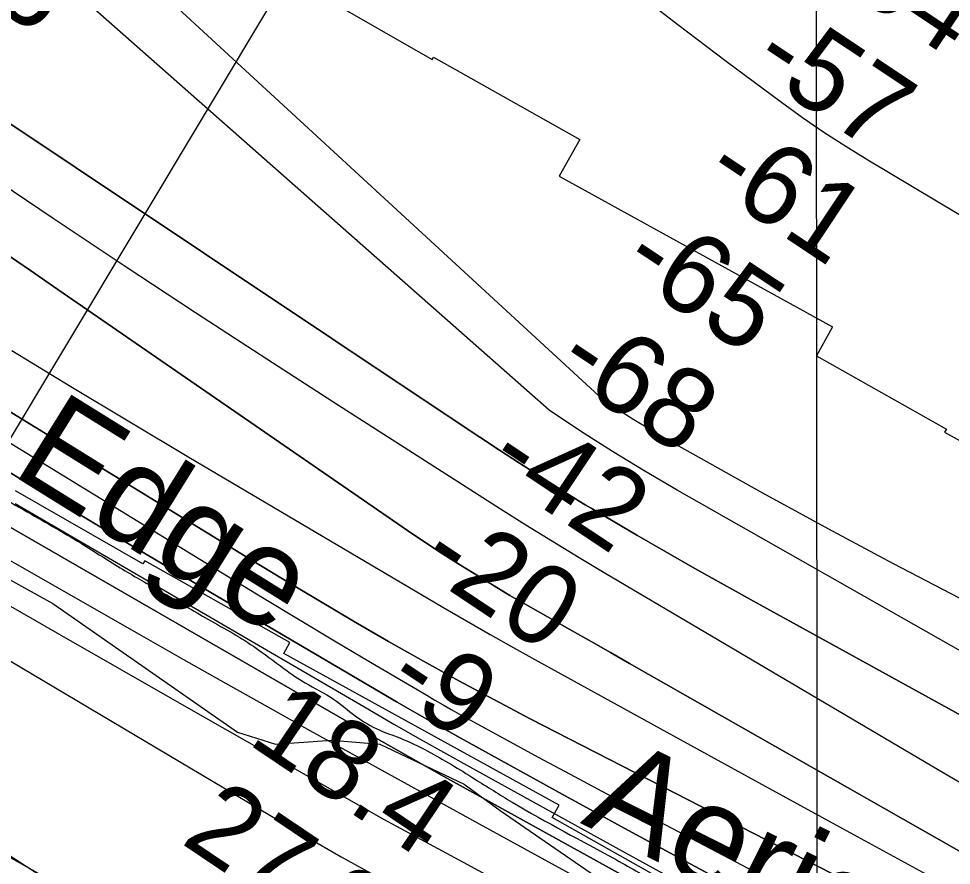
# Model space of a CAD drawing. Extents: x 3297772 to 3335630, y 634068 to 659439.
# Drawn here: x 3316993 to 3317770, y 647278 to 647984 of the extents above; entities that cross this region are included whole.
import ezdxf

# ---------------------------------------------------------------- set-up
doc = ezdxf.new("R2010")
doc.units = 0
for name, color, linetype in [('V-GRID-MAJR', 7, 'Continuous'), ('V-RIVR-EDGE', 7, 'Continuous'), ('V-RIVR-IDEN', 7, 'Continuous'), ('V-RIVR-RANG', 7, 'Continuous'), ('V-RRAP-RVMT', 7, 'Continuous'), ('V-SITE-VEGE', 7, 'Continuous'), ('V-TOPO-DPTH', 7, 'Continuous'), ('V-TOPO-MAJR', 7, 'Continuous'), ('V-TOPO-MINR', 7, 'Continuous'), ('V-TOPO-WATR', 7, 'Continuous')]:
    doc.layers.add(name, color=color, linetype=linetype)

msp = doc.modelspace()

# ---------------------------------------------------------------- linework, layer by layer
at = {"layer": 'V-GRID-MAJR'}
msp.add_spline([(3317666.39, 639462.6), (3317663.31, 642489.82), (3317657.14, 648551.17), (3317650.97, 654612.53), (3317647.88, 657646.67)], degree=3, dxfattribs=at)
at = {"layer": 'V-RIVR-EDGE'}
msp.add_spline([(3314761.96, 649274.13), (3314790.41, 649247.37), (3314813.75, 649224.65), (3314842.19, 649196.8), (3314862.25, 649176.28), (3314886.68, 649152.09), (3314900.17, 649138.17), (3314917.68, 649122.77), (3314932.63, 649107.75), (3314956.32, 649080.27), (3314980.03, 649058.28), (3315004.47, 649036.65), (3315016.5, 649023.47), (3315033.99, 649001.49), (3315053.68, 648981.34), (3315075.92, 648956.42), (3315089.04, 648943.6), (3315090.5, 648939.21), (3315095.23, 648931.52), (3315116.02, 648911.73), (3315165.62, 648868.83), (3315188.61, 648851.6), (3315212.7, 648837.28), (3315236.05, 648818.95), (3315259.03, 648798.78), (3315272.17, 648788.15), (3315288.96, 648777.87), (3315298.45, 648775.29), (3315308.31, 648771.25), (3315320.36, 648764.64), (3315332.04, 648756.2), (3315345.54, 648749.22), (3315365.99, 648738.57), (3315396.29, 648721.68), (3315420.02, 648711.02), (3315449.6, 648697.42), (3315476.26, 648687.12), (3315490.87, 648684.89), (3315496.72, 648684.15), (3315504.02, 648679.38), (3315514.6, 648672.04), (3315516.78, 648666.91), (3315520.77, 648653.38), (3315526.95, 648639.84), (3315536.79, 648627.02), (3315542.99, 648621.52), (3315546.65, 648621.15), (3315552.49, 648618.57), (3315560.15, 648612.71), (3315568.54, 648604.64), (3315578.02, 648595.85), (3315592.98, 648584.84), (3315611.6, 648575.66), (3315624.38, 648570.14), (3315634.97, 648566.83), (3315640.81, 648563.52), (3315648.49, 648562.41), (3315656.17, 648563.12), (3315662.38, 648563.84), (3315671.15, 648560.89), (3315676.25, 648556.12), (3315679.17, 648552.83), (3315684.29, 648552.08), (3315687.94, 648550.98), (3315695.94, 648534.87), (3315725.4, 648474.85), (3315731.95, 648461.31), (3315736.69, 648455.81), (3315746.53, 648446.65), (3315756.75, 648438.22), (3315765.49, 648425.77), (3315772.76, 648408.94), (3315789.52, 648388.06), (3315803.72, 648364.63), (3315814.28, 648346.69), (3315829.95, 648328.37), (3315850.74, 648307.49), (3315869.69, 648285.51), (3315901.78, 648253.62), (3315937.52, 648219.54), (3315960.49, 648195.36), (3315980.91, 648175.57), (3315989.31, 648173.35), (3316000.63, 648165.28), (3316008.65, 648158.32), (3316031.64, 648140.71), (3316054.63, 648124.21), (3316085.29, 648105.49), (3316118.5, 648083.11), (3316140.03, 648068.8), (3316157.19, 648061.81), (3316170.34, 648056.66), (3316187.12, 648044.92), (3316195.52, 648041.24), (3316205.38, 648037.93), (3316215.24, 648033.15), (3316238.61, 648020.67), (3316243.71, 648016.63), (3316255.02, 648007.47), (3316268.9, 648000.12), (3316287.88, 647988.38), (3316303.58, 647982.86), (3316316.73, 647978.44), (3316339.37, 647969.97), (3316356.17, 647962.25), (3316375.52, 647951.24), (3316396.32, 647938.03), (3316428.44, 647920.4), (3316474.07, 647891.41), (3316489.4, 647882.24), (3316507.65, 647873.42), (3316517.51, 647867.91), (3316537.95, 647856.89), (3316563.51, 647842.94), (3316578.83, 647832.3), (3316609.5, 647815.04), (3316632.86, 647802.19), (3316646.72, 647790.82), (3316669.34, 647772.49), (3316682.11, 647762.22), (3316696.35, 647755.24), (3316758.75, 647713.78), (3316797.81, 647691.02), (3316819.71, 647676.71), (3316836.86, 647665.7), (3316864.97, 647650.65), (3316895.64, 647634.12), (3316912.43, 647623.11), (3316940.9, 647606.59), (3316996.75, 647574.65), (3317044.57, 647546.75), (3317079.24, 647525.1), (3317111.36, 647506.38), (3317148.23, 647484.72), (3317188.38, 647460.86), (3317213.92, 647442.15), (3317231.44, 647430.41), (3317255.17, 647416.83), (3317274.14, 647402.16), (3317293.12, 647391.14), (3317310.28, 647384.52), (3317333.65, 647373.5), (3317372.71, 647350.37), (3317404.1, 647330.92), (3317490.98, 647282.82), (3317527.85, 647261.52), (3317547.19, 647249.78), (3317572.38, 647235.83), (3317600.86, 647222.6), (3317628.97, 647207.9), (3317656.71, 647189.92), (3317738.1, 647140.37), (3317755.27, 647133.39), (3317770.25, 647129.33), (3317784.85, 647122.71), (3317816.97, 647104.72), (3317840.71, 647094.79), (3317860.06, 647086.34), (3317887.44, 647070.92), (3317915.19, 647055.49), (3317952.07, 647039.68), (3317972.88, 647031.59), (3318008.3, 647014.32), (3318036.78, 647000.36), (3318074.38, 646981.62), (3318112.35, 646961.06), (3318142.65, 646943.44), (3318179.16, 646929.09), (3318205.1, 646919.89), (3318226.27, 646909.6), (3318257.67, 646892.34), (3318275.56, 646883.53), (3318288.34, 646879.47), (3318295.65, 646878.72), (3318317.19, 646868.8), (3318334.34, 646857.06), (3318347.84, 646845.7), (3318357.33, 646839.46), (3318416.47, 646806.41), (3318459.18, 646781.45), (3318477.06, 646771.9), (3318502.98, 646757.21), (3318530, 646743.26), (3318562.13, 646728.56), (3318605.95, 646708.71), (3318643.93, 646694.36), (3318672.78, 646684.05), (3318689.95, 646679.62), (3318708.95, 646676.28), (3318727.21, 646668.56), (3318754.96, 646656.8), (3318823.61, 646624.46), (3318845.88, 646613.07), (3318855.73, 646607.93), (3318871.06, 646596.56), (3318891.87, 646586.27), (3318910.49, 646578.55), (3318938.61, 646566.78), (3318967.1, 646557.57), (3318997.78, 646547.63), (3319022.25, 646539.16), (3319054.39, 646528.11), (3319074.84, 646519.66), (3319089.46, 646516.33), (3319112.47, 646508.23), (3319131.82, 646500.14), (3319166.88, 646486.53), (3319188.43, 646478.8), (3319196.47, 646478.41), (3319208.52, 646474.73), (3319216.19, 646471.42), (3319227.88, 646467), (3319243.95, 646462.21), (3319256.73, 646456.33), (3319262.2, 646449.74), (3319272.42, 646444.6), (3319289.22, 646438.34), (3319307.11, 646430.25), (3319322.08, 646420.71), (3319337.4, 646408.98), (3319358.2, 646395.03), (3319379.01, 646382.55), (3319389.6, 646379.97), (3319400.56, 646376.29), (3319407.49, 646370.42), (3319419.9, 646362.71), (3319436.33, 646355), (3319463.35, 646343.96), (3319503.52, 646327.78), (3319544.44, 646316.71), (3319579.51, 646307.12), (3319606.17, 646299.38), (3319635.03, 646290.9), (3319681.43, 646280.92), (3319730.75, 646269.46), (3319772.77, 646260.58), (3319801.26, 646254.66), (3319808.94, 646254.65), (3319821.73, 646251.32), (3319836.34, 646248), (3319850.96, 646245.77), (3319868.14, 646245.36), (3319890.79, 646242.38), (3319906.87, 646237.95), (3319922.21, 646232.07), (3319930.98, 646230.95), (3319937.92, 646232.03), (3319943.77, 646231.28), (3319960.57, 646225.03), (3319978.84, 646220.6), (3319994.55, 646217.63), (3320020.12, 646210.62), (3320049.71, 646202.51), (3320078.21, 646196.59), (3320106.71, 646192.13), (3320126.8, 646188.06), (3320144.34, 646184), (3320162.97, 646178.1), (3320179.77, 646173.67), (3320196.59, 646173.27), (3320205.36, 646171.42), (3320223.26, 646166.62), (3320274.75, 646148.95), (3320298.86, 646141.21), (3320341.6, 646127.21), (3320376.3, 646115.8), (3320397.48, 646108.07), (3320422.68, 646098.5), (3320444.95, 646088.58), (3320487.3, 646068.37), (3320513.95, 646053.68), (3320559.94, 646025.78), (3320596.07, 646001.2), (3320629.65, 645979.55), (3320649.72, 645963.78), (3320673.08, 645949.83), (3320682.93, 645941.77), (3320711.02, 645921.23)], degree=3, dxfattribs=at)
at = {"layer": 'V-RIVR-RANG'}
msp.add_line((3316786.2, 647301.41), (3317331.23, 648210.56), dxfattribs=at)
at = {"layer": 'V-RRAP-RVMT'}
for p, q in [((3317233.89, 648009.49), (3317337.23, 647949.98)), ((3317337.23, 647949.98), (3317338.44, 647952.09)), ((3317338.44, 647952.09), (3317460.56, 647883.26)), ((3317460.56, 647883.26), (3317443.28, 647852.74)), ((3317443.28, 647852.74), (3317670.99, 647727.11)), ((3317670.99, 647727.11), (3317657.73, 647703.09)), ((3317657.73, 647703.09), (3317766.03, 647641.91)), ((3317766.03, 647641.91), (3317764.51, 647639.25)), ((3317764.51, 647639.25), (3317881.5, 647575.47)), ((3317096.06, 647529.57), (3316990.01, 647590.44)), ((3317097.74, 647532.15), (3317096.06, 647529.57)), ((3317218.56, 647464.06), (3317097.74, 647532.15)), ((3317213.57, 647455), (3317218.56, 647464.06)), ((3317443.1, 647328.34), (3317213.57, 647455)), ((3317437.39, 647318.29), (3317443.1, 647328.34)), ((3317552.24, 647253.52), (3317437.39, 647318.29))]:
    msp.add_line(p, q, dxfattribs=at)
at = {"layer": 'V-SITE-VEGE'}
for points in [[(3316068, 648060.11), (3316195.08, 647973.13), (3316287.04, 647936.33), (3316375.67, 647874.44), (3316516.13, 647789.14), (3316658.26, 647687.1), (3316815.44, 647610.16), (3317021.11, 647496.42), (3317174.95, 647389.37), (3317206.71, 647379.33), (3317253.54, 647382.68), (3317293.66, 647379.33), (3317363.9, 647345.88), (3317393.99, 647324.13), (3317485.96, 647260.57), (3317584.61, 647205.38), (3317688.29, 647150.18), (3317818.71, 647081.6)], [(3319033.25, 646305.02), (3318778.17, 646400.43), (3318532.62, 646491.06), (3318380.04, 646553.08), (3318122.58, 646674.72), (3317562.35, 646970.49), (3317259.58, 647130.3), (3316840, 647366.43), (3316613.52, 647514.31)]]:
    msp.add_lwpolyline(points, dxfattribs=at)
at = {"layer": 'V-TOPO-DPTH'}
for points in [[(3316644.26, 648067.85), (3316863.16, 647923.62), (3316883.26, 647910.34), (3316903.33, 647897.03), (3316923.36, 647883.66), (3316943.37, 647870.25), (3317021.42, 647817.83), (3317080.58, 647778.39), (3317139.9, 647739.21), (3317199.49, 647700.44), (3317259.26, 647661.94), (3317393.47, 647576.13), (3317415.49, 647562.22), (3317437.61, 647548.46), (3317459.87, 647534.95), (3317482.24, 647521.59), (3317764.89, 647354.77), (3317826.42, 647318.94)], [(3316644.26, 648067.85), (3316863.16, 647923.62), (3316883.26, 647910.34), (3316903.33, 647897.03), (3316923.36, 647883.66), (3316943.37, 647870.25), (3317021.42, 647817.83), (3317080.58, 647778.39), (3317139.9, 647739.21), (3317199.49, 647700.44), (3317259.26, 647661.94), (3317393.47, 647576.13), (3317415.49, 647562.22), (3317437.61, 647548.46), (3317459.87, 647534.95), (3317482.24, 647521.59), (3317764.89, 647354.77), (3317826.42, 647318.94)], [(3317781.49, 647112.61), (3317721.45, 647145.57), (3317661.46, 647178.62), (3317376.76, 647335.99), (3317347.13, 647352.47), (3317317.56, 647369.06), (3317288.08, 647385.8), (3317258.67, 647402.65), (3316840.07, 647643.91), (3316828.18, 647650.79), (3316816.31, 647657.71), (3316804.48, 647664.68), (3316792.66, 647671.68), (3316771.02, 647684.56), (3316770.04, 647685.15), (3316767.1, 647686.93), (3316159.87, 648060.05)], [(3317780.6, 647215), (3317419.17, 647400.55), (3317389.33, 647416.15), (3317359.64, 647432.04), (3317330.19, 647448.37), (3317300.9, 647464.99), (3317271.8, 647481.94), (3317242.78, 647499.05), (3317213.91, 647516.39), (3317185.13, 647533.88), (3316889.45, 647715.22), (3316852.86, 647737.61), (3316816.22, 647759.94), (3316779.54, 647782.19), (3316742.82, 647804.39), (3316384.97, 648020.14)], [(3316384.97, 648020.14), (3316742.82, 647804.39), (3316779.54, 647782.19), (3316816.22, 647759.94), (3316852.86, 647737.61), (3316889.45, 647715.22), (3317185.13, 647533.88), (3317213.91, 647516.39), (3317242.78, 647499.05), (3317271.8, 647481.94), (3317300.9, 647464.99), (3317330.19, 647448.37), (3317359.64, 647432.04), (3317389.33, 647416.15), (3317419.17, 647400.55), (3317780.6, 647215)], [(3318159.1, 647193.66), (3317605.18, 647498.48), (3317580.78, 647512.03), (3317556.46, 647525.71), (3317532.24, 647539.58), (3317508.1, 647553.58), (3317469.89, 647575.93), (3317464.92, 647578.88), (3317459.97, 647581.86), (3317455.06, 647584.9), (3317450.17, 647587.98), (3317426.69, 647602.97), (3317410.12, 647613.62), (3317393.58, 647624.34), (3317377.11, 647635.16), (3317360.69, 647646.05), (3316933.22, 647931.23), (3316930.36, 647933.14), (3316927.51, 647935.07), (3316924.67, 647937.01), (3316921.83, 647938.96), (3316848.92, 647989.19)], [(3318159.1, 647193.66), (3317605.18, 647498.48), (3317580.78, 647512.03), (3317556.46, 647525.71), (3317532.24, 647539.58), (3317508.1, 647553.58), (3317469.89, 647575.93), (3317464.92, 647578.88), (3317459.97, 647581.86), (3317455.06, 647584.9), (3317450.17, 647587.98), (3317426.69, 647602.97), (3317410.12, 647613.62), (3317393.58, 647624.34), (3317377.11, 647635.16), (3317360.69, 647646.05), (3316933.22, 647931.23), (3316930.36, 647933.14), (3316927.51, 647935.07), (3316924.67, 647937.01), (3316921.83, 647938.96), (3316848.92, 647989.19)], [(3316979.59, 647789.68), (3317002.4, 647774.06), (3317025.18, 647758.4), (3317316.78, 647557.44), (3317331.34, 647547.59), (3317346.02, 647537.91), (3317360.86, 647528.5), (3317375.82, 647519.26), (3317398.47, 647505.54), (3317402.19, 647503.31), (3317405.93, 647501.09), (3317409.69, 647498.92), (3317413.46, 647496.76), (3317437.91, 647482.93), (3317453.92, 647473.87), (3317469.92, 647464.81), (3317485.91, 647455.73), (3317501.9, 647446.64), (3318093.63, 647110.09)], [(3318093.63, 647110.09), (3317501.9, 647446.64), (3317485.91, 647455.73), (3317469.92, 647464.81), (3317453.92, 647473.87), (3317437.91, 647482.93), (3317413.46, 647496.76), (3317409.69, 647498.92), (3317405.93, 647501.09), (3317402.19, 647503.31), (3317398.47, 647505.54), (3317375.82, 647519.26), (3317360.86, 647528.5), (3317346.02, 647537.91), (3317331.34, 647547.59), (3317316.78, 647557.44), (3317025.18, 647758.4), (3317002.4, 647774.06), (3316979.59, 647789.68)], [(3318028.33, 647026), (3317672.34, 647215.13), (3317616.18, 647245.13), (3317560.1, 647275.29), (3317504.16, 647305.71), (3317448.31, 647336.28), (3317365.7, 647381.74), (3317351.25, 647389.77), (3317336.85, 647397.88), (3317322.52, 647406.1), (3317308.23, 647414.4), (3317206.87, 647473.83), (3317142.03, 647512.06), (3317077.3, 647550.48), (3317012.75, 647589.2), (3316948.32, 647628.13)], [(3316948.32, 647628.13), (3317012.75, 647589.2), (3317077.3, 647550.48), (3317142.03, 647512.06), (3317206.87, 647473.83), (3317308.23, 647414.4), (3317322.52, 647406.1), (3317336.85, 647397.88), (3317351.25, 647389.77), (3317365.7, 647381.74), (3317448.31, 647336.28), (3317504.16, 647305.71), (3317560.1, 647275.29), (3317616.18, 647245.13), (3317672.34, 647215.13), (3318028.33, 647026)]]:
    msp.add_lwpolyline(points, dxfattribs=at)
at = {"layer": 'V-TOPO-MAJR'}
for points in [[(3317841.78, 647420.56), (3317541.72, 647590.94), (3317514.52, 647606.85), (3317487.6, 647623.22), (3317461.12, 647640.27), (3317434.92, 647657.78), (3317055.97, 647991.8)], [(3316767.56, 647578.08), (3317202.1, 647319.99), (3317231.78, 647302.6), (3317261.59, 647285.46), (3317291.61, 647268.67), (3317321.77, 647252.12), (3317571.02, 647117.29), (3317636.86, 647081.48), (3317702.59, 647045.47), (3317768.16, 647009.16), (3317833.61, 646972.65)]]:
    msp.add_lwpolyline(points, dxfattribs=at)
at = {"layer": 'V-TOPO-MINR'}
for points in [[(3316644.26, 648067.85), (3316863.16, 647923.62), (3316883.26, 647910.34), (3316903.33, 647897.03), (3316923.36, 647883.66), (3316943.37, 647870.25), (3317021.42, 647817.83), (3317080.58, 647778.39), (3317139.9, 647739.21), (3317199.49, 647700.44), (3317259.26, 647661.94), (3317393.47, 647576.13), (3317415.49, 647562.22), (3317437.61, 647548.46), (3317459.87, 647534.95), (3317482.24, 647521.59), (3317764.89, 647354.77), (3317826.42, 647318.94)], [(3316159.87, 648060.05), (3316767.1, 647686.93), (3316770.04, 647685.15), (3316771.02, 647684.56), (3316792.66, 647671.68), (3316804.48, 647664.68), (3316816.31, 647657.71), (3316828.18, 647650.79), (3316840.07, 647643.91), (3317258.67, 647402.65), (3317288.08, 647385.8), (3317317.56, 647369.06), (3317347.13, 647352.47), (3317376.76, 647335.99), (3317661.46, 647178.62), (3317721.45, 647145.57), (3317781.49, 647112.61)], [(3319006.3, 646908.22), (3318254.19, 647265.33), (3318252.09, 647266.08), (3318247.91, 647267.62), (3318243.75, 647269.22), (3318241.69, 647270.08), (3318237.62, 647271.91), (3318231.55, 647274.8), (3318227.25, 647276.88), (3318225.82, 647277.59), (3317832.36, 647473.08), (3317777.07, 647501.04), (3317722.06, 647529.54), (3317667.47, 647558.83), (3317613.16, 647588.65), (3317531.63, 647634.19), (3317518.41, 647641.82), (3317505.33, 647649.69), (3317492.48, 647657.92), (3317479.78, 647666.39), (3317048.21, 648063.91)], [(3316384.97, 648020.14), (3316742.82, 647804.39), (3316779.54, 647782.19), (3316816.22, 647759.94), (3316852.86, 647737.61), (3316889.45, 647715.22), (3317185.13, 647533.88), (3317213.91, 647516.39), (3317242.78, 647499.05), (3317271.8, 647481.94), (3317300.9, 647464.99), (3317330.19, 647448.37), (3317359.64, 647432.04), (3317389.33, 647416.15), (3317419.17, 647400.55), (3317780.6, 647215)], [(3317502.34, 648009.96), (3317542.24, 647979.15), (3317582.47, 647948.76), (3317628.57, 647914.48), (3317646.17, 647901.8), (3317664.01, 647889.49), (3317682.22, 647877.72), (3317700.66, 647866.31), (3317908.11, 647742.36)], [(3316204.71, 648002.4), (3316286.57, 647949.73), (3316369.09, 647898.1), (3316452.05, 647847.18), (3316730.91, 647678.43), (3316743.04, 647671.16), (3316755.2, 647663.94), (3316767.42, 647656.82), (3316779.68, 647649.77), (3317094.88, 647469.9), (3317129.93, 647449.98), (3317165.03, 647430.13), (3317200.19, 647410.39), (3317235.39, 647390.73), (3317270.64, 647371.17), (3317305.93, 647351.65), (3317341.24, 647332.2), (3317376.59, 647312.8), (3317837.43, 647060.43)], [(3316387.89, 647996.16), (3316481.99, 647937.49), (3316576.5, 647879.47), (3316750.06, 647774.15), (3316777.18, 647757.67), (3316804.29, 647741.17), (3316831.38, 647724.64), (3316858.45, 647708.09), (3317165.94, 647519.83), (3317195.85, 647501.61), (3317225.83, 647483.49), (3317255.89, 647465.52), (3317286.01, 647447.64), (3317332.75, 647420.06), (3317339.57, 647416.08), (3317346.4, 647412.14), (3317353.28, 647408.27), (3317360.18, 647404.44), (3317399.24, 647383), (3317425.72, 647368.55), (3317452.26, 647354.2), (3317478.87, 647339.99), (3317505.54, 647325.88), (3317961.37, 647086.27)], [(3316848.92, 647989.19), (3316921.83, 647938.96), (3316924.67, 647937.01), (3316927.51, 647935.07), (3316930.36, 647933.14), (3316933.22, 647931.23), (3317360.69, 647646.05), (3317377.11, 647635.16), (3317393.58, 647624.34), (3317410.12, 647613.62), (3317426.69, 647602.97), (3317450.17, 647587.98), (3317455.06, 647584.9), (3317459.97, 647581.86), (3317464.92, 647578.88), (3317469.89, 647575.93), (3317508.1, 647553.58), (3317532.24, 647539.58), (3317556.46, 647525.71), (3317580.78, 647512.03), (3317605.18, 647498.48), (3318159.1, 647193.66)], [(3315966.57, 647947.25), (3316635.32, 647512.83), (3316643.76, 647507.35), (3316652.21, 647501.87), (3316660.66, 647496.39), (3316669.11, 647490.91), (3317083.24, 647222.75)], [(3316979.59, 647789.68), (3317002.4, 647774.06), (3317025.18, 647758.4), (3317316.78, 647557.44), (3317331.34, 647547.59), (3317346.02, 647537.91), (3317360.86, 647528.5), (3317375.82, 647519.26), (3317398.47, 647505.54), (3317402.19, 647503.31), (3317405.93, 647501.09), (3317409.69, 647498.92), (3317413.46, 647496.76), (3317437.91, 647482.93), (3317453.92, 647473.87), (3317469.92, 647464.81), (3317485.91, 647455.73), (3317501.9, 647446.64), (3318093.63, 647110.09)], [(3316986.94, 647707.42), (3317035.94, 647677.48), (3317085.15, 647647.89), (3317134.5, 647618.53), (3317346.23, 647493.57), (3317365.88, 647482.09), (3317385.59, 647470.74), (3317405.42, 647459.57), (3317425.31, 647448.52), (3317538.46, 647386.34), (3317615.01, 647344.35), (3317691.59, 647302.43), (3317768.24, 647260.61), (3317844.92, 647218.87)], [(3316989.69, 647579.83), (3317283.65, 647408.65), (3317305.44, 647396.07), (3317327.28, 647383.58), (3317349.21, 647371.25), (3317371.19, 647359.02), (3317498.38, 647288.84), (3317584.08, 647241.75), (3317669.89, 647194.87), (3317755.87, 647148.29), (3317841.96, 647101.91)], [(3316974.47, 647500.6), (3317026.44, 647470.88), (3317078.42, 647441.17), (3317130.41, 647411.48), (3317182.41, 647381.81), (3317265.98, 647334.14), (3317276.22, 647328.34), (3317286.48, 647322.58), (3317296.78, 647316.89), (3317307.1, 647311.23), (3317363.08, 647280.79), (3317401.46, 647260.03), (3317439.89, 647239.37), (3317478.4, 647218.86), (3317516.97, 647198.46), (3317991.05, 646948.94)]]:
    msp.add_lwpolyline(points, dxfattribs=at)
at = {"layer": 'V-TOPO-WATR'}
msp.add_lwpolyline([(3316948.32, 647628.13), (3317012.75, 647589.2), (3317077.3, 647550.48), (3317142.03, 647512.06), (3317206.87, 647473.83), (3317308.23, 647414.4), (3317322.52, 647406.1), (3317336.85, 647397.88), (3317351.25, 647389.77), (3317365.7, 647381.74), (3317448.31, 647336.28), (3317504.16, 647305.71), (3317560.1, 647275.29), (3317616.18, 647245.13), (3317672.34, 647215.13), (3318028.33, 647026)], dxfattribs=at)

# ---------------------------------------------------------------- texts
at = {"layer": 'V-RIVR-IDEN'}
for s, rotation, p in [('Edge', 328.12344, (3316984.96, 647604.96)), ('Aerial ', 333.30045, (3317460.25, 647313.75))]:
    msp.add_text(s, height=83, rotation=rotation, dxfattribs=at).set_placement(p)
at = {"layer": 'V-RIVR-RANG'}
for s, rotation, p in [('-46', 327.70653, (3316900.7, 648038.8)), ('-54', 326.35586, (3317659.07, 648023.47)), ('-57', 326.35586, (3317601.04, 647941.97)), ('-61', 326.35586, (3317561.03, 647848.48)), ('-65', 326.35586, (3317492.46, 647773.99)), ('-68', 326.35586, (3317437.73, 647690.29)), ('-42', 326.35586, (3317380.36, 647608.35)), ('-20', 326.35586, (3317323.66, 647525.97)), ('-9', 326.35586, (3317295.72, 647424.44)), ('18.4', 326.06833, (3317182.33, 647380.5)), ('27.8', 326.06833, (3317126.72, 647297.39))]:
    msp.add_text(s, height=67, rotation=rotation, dxfattribs=at).set_placement(p)

doc.saveas('drawing.dxf')
